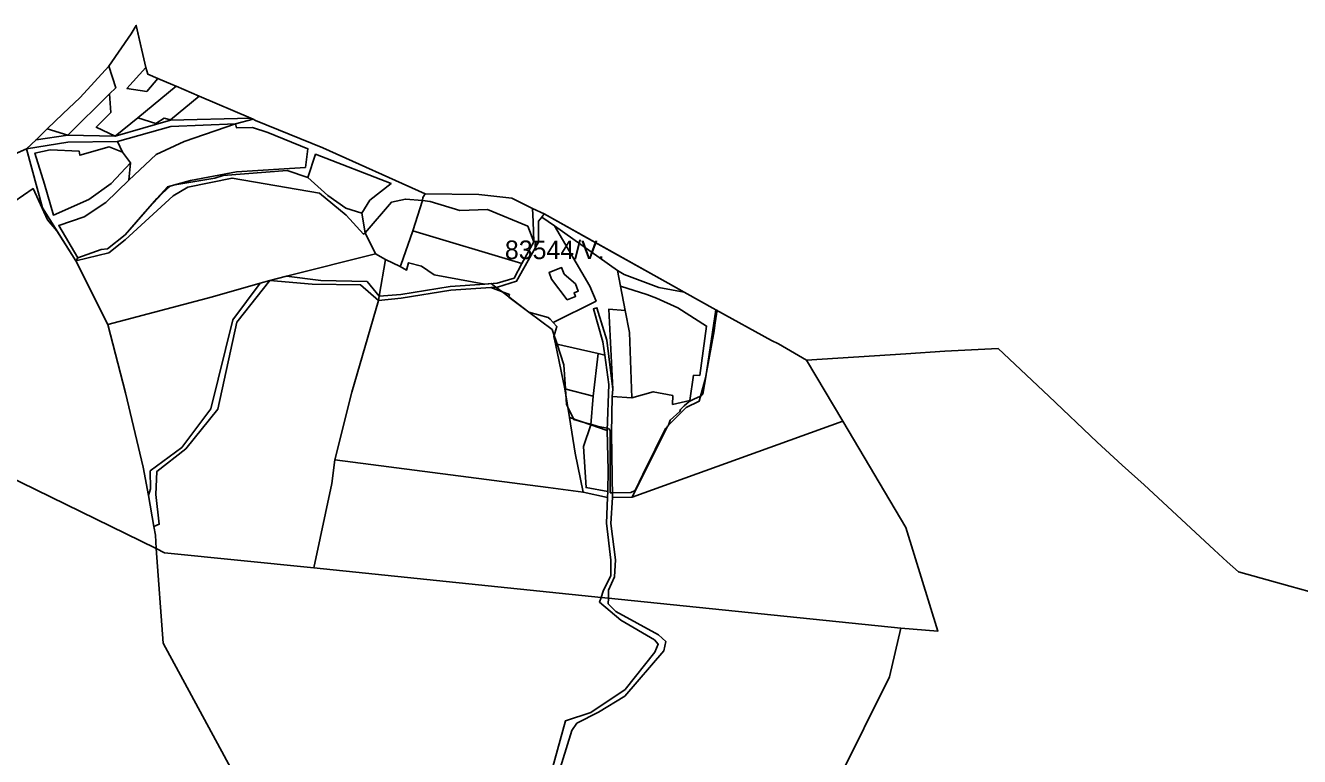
# Model space of a CAD drawing. Extents: x -477304 to -465429, y -1159113 to -1149210.
# Drawn here: x -475461 to -474435, y -1149799 to -1149210 of the extents above; entities that cross this region are included whole.
import ezdxf

# ---------------------------------------------------------------- set-up
doc = ezdxf.new("R2010")
doc.units = 0
for name, color, linetype in [('BPEJ_s', 7, 'Continuous'), ('orna_s', 7, 'Continuous'), ('ostatni_s', 7, 'Continuous'), ('PUPFL_s', 7, 'Continuous'), ('trav_porost_s', 7, 'Continuous')]:
    doc.layers.add(name, color=color, linetype=linetype)

msp = doc.modelspace()

# ---------------------------------------------------------------- linework, layer by layer
at = {"layer": 'BPEJ_s'}
for p, q in [((-475460.29, -1149309.53), (-475481.73, -1149318.94)), ((-474905.1, -1149439.11), (-474930.7, -1149424.96))]:
    msp.add_line(p, q, dxfattribs=at)
for points in [[(-475139.14, -1149345.79), (-475221.76, -1149308.74), (-475275.76, -1149286.5), (-475277.66, -1149285.68), (-475279.63, -1149284.84), (-475321.3, -1149266.98), (-475339.68, -1149259.11), (-475342.32, -1149257.97), (-475354.5, -1149252.72), (-475362.63, -1149249.21), (-475364.08, -1149243.82), (-475369.19, -1149221.81), (-475371.91, -1149210.1), (-475376.13, -1149216.74), (-475393.99, -1149242.74), (-475417.01, -1149268.15), (-475431.09, -1149281.35), (-475443.52, -1149293.35), (-475452.61, -1149302.12), (-475460.29, -1149309.53)], [(-475470.5, -1149352), (-475455, -1149341.5), (-475443.5, -1149366.5), (-475435.94, -1149375.46), (-475420.67, -1149399.76), (-475418.97, -1149397.32), (-475400.26, -1149390.49), (-475395.09, -1149389.92), (-475380.74, -1149378.64), (-475364.98, -1149360.56), (-475351, -1149345.5), (-475344.52, -1149339.49), (-475340.86, -1149338.47), (-475308.5, -1149333), (-475302, -1149331), (-475250.5, -1149327), (-475233.81, -1149332.55), (-475217.58, -1149346.97), (-475203.17, -1149357.35), (-475190.33, -1149361.27), (-475187.7, -1149377.01), (-475179.28, -1149393.93), (-475171.09, -1149398.65), (-475159.29, -1149404.27), (-475154.21, -1149407.08), (-475152.76, -1149401.2), (-475142.24, -1149404.03), (-475132.15, -1149410.85), (-475091.14, -1149418.33), (-475086.18, -1149418), (-475082.39, -1149420.85), (-475077.59, -1149424.46), (-475071.88, -1149428.76), (-475055.74, -1149440.9), (-475037, -1149455), (-475035.44, -1149459.66), (-475033.88, -1149464.36), (-475033.08, -1149466.77), (-475027.5, -1149483.5), (-475026.28, -1149502.77), (-475026.01, -1149507.03), (-475025.5, -1149515), (-475024.3, -1149517.5), (-475019.77, -1149526.94), (-475019.5, -1149527.5), (-475012.3, -1149529.51), (-475005.84, -1149531.32), (-475000, -1149532.96), (-474992.57, -1149534.5), (-474992, -1149534.61), (-474991.72, -1149534.67), (-474990.24, -1149536.37), (-474990.24, -1149586.46), (-474988.52, -1149586.44), (-474973.69, -1149586.24), (-474970.29, -1149584.54), (-474960.72, -1149564.94), (-474954.13, -1149551.67), (-474945.68, -1149534.67), (-474944.67, -1149533.63), (-474943.66, -1149532.59), (-474943.46, -1149531.99), (-474942.07, -1149527.88), (-474934.22, -1149520.88), (-474933.79, -1149519.39), (-474930.82, -1149516.42), (-474926.79, -1149513.03), (-474922.85, -1149511.1), (-474917.58, -1149508.51), (-474916.39, -1149507.93), (-474915.75, -1149507.08), (-474913.24, -1149493.07), (-474913.14, -1149492.51), (-474906.63, -1149456.15), (-474905.7, -1149449.64), (-474904.69, -1149442.61), (-474904.54, -1149440.76), (-474904.44, -1149439.48), (-474905.1, -1149439.11)], [(-474411.79, -1149670.29), (-474443.01, -1149661.64), (-474484.3, -1149650.11), (-474493.48, -1149641.93), (-474503.92, -1149632.41), (-474560.32, -1149580.14), (-474577.96, -1149564.34), (-474598.21, -1149545.71), (-474636.99, -1149508.71), (-474677.92, -1149470.24), (-474720.91, -1149472.45), (-474752.33, -1149474.57), (-474832.08, -1149479.68), (-474854.8, -1149466.4), (-474860.32, -1149463.85), (-474905.1, -1149439.11), (-474904.44, -1149439.48), (-474904.54, -1149440.76), (-474904.69, -1149442.61), (-474905.7, -1149449.64), (-474906.63, -1149456.15), (-474913.14, -1149492.51), (-474913.24, -1149493.07), (-474915.75, -1149507.08), (-474916.39, -1149507.93), (-474917.58, -1149508.51), (-474922.85, -1149511.1), (-474926.79, -1149513.03), (-474930.82, -1149516.42), (-474933.79, -1149519.39), (-474934.22, -1149520.88), (-474942.07, -1149527.88), (-474943.46, -1149531.99), (-474943.66, -1149532.59), (-474944.67, -1149533.63), (-474945.68, -1149534.67), (-474954.13, -1149551.67), (-474960.72, -1149564.94), (-474970.29, -1149584.54), (-474973.69, -1149586.24), (-474988.52, -1149586.44), (-474990.24, -1149586.46), (-474990.24, -1149536.37), (-474991.72, -1149534.67), (-474992, -1149534.61), (-474992.57, -1149534.5), (-475000, -1149532.96), (-475005.84, -1149531.32), (-475012.3, -1149529.51), (-475019.5, -1149527.5), (-475019.77, -1149526.94), (-475024.3, -1149517.5), (-475025.5, -1149515), (-475026.01, -1149507.03), (-475026.28, -1149502.77), (-475027.5, -1149483.5), (-475033.08, -1149466.77), (-475033.88, -1149464.36), (-475035.44, -1149459.66), (-475037, -1149455), (-475055.74, -1149440.9), (-475071.88, -1149428.76), (-475077.59, -1149424.46), (-475082.39, -1149420.85), (-475086.18, -1149418), (-475091.14, -1149418.33), (-475132.15, -1149410.85), (-475142.24, -1149404.03), (-475152.76, -1149401.2), (-475154.21, -1149407.08), (-475159.29, -1149404.27), (-475171.09, -1149398.65), (-475179.28, -1149393.93), (-475187.7, -1149377.01), (-475190.33, -1149361.27), (-475203.17, -1149357.35), (-475217.58, -1149346.97), (-475233.81, -1149332.55), (-475250.5, -1149327), (-475302, -1149331), (-475308.5, -1149333), (-475340.86, -1149338.47), (-475344.52, -1149339.49), (-475351, -1149345.5), (-475364.98, -1149360.56), (-475380.74, -1149378.64), (-475395.09, -1149389.92), (-475400.26, -1149390.49), (-475418.97, -1149397.32), (-475420.67, -1149399.76), (-475435.94, -1149375.46), (-475443.5, -1149366.5), (-475455, -1149341.5), (-475470.5, -1149352)], [(-474930.7, -1149424.96), (-474943.56, -1149417.75), (-475000, -1149386.21), (-475043.52, -1149361.89), (-475052.73, -1149357.44), (-475069.59, -1149349.16), (-475096.07, -1149346.15), (-475139.14, -1149345.79)]]:
    msp.add_lwpolyline(points, dxfattribs=at)
at = {"layer": 'orna_s'}
for points in [[(-475392.3, -1149280.06), (-475404.1, -1149292.01), (-475388.85, -1149299.29), (-475426.87, -1149298.49), (-475393.32, -1149265.26)], [(-475426.87, -1149298.49), (-475452.61, -1149302.12), (-475443.52, -1149293.35)], [(-475141.45, -1149350.95), (-475149.09, -1149375.52), (-475158.86, -1149403.27), (-475159.29, -1149404.27), (-475171.09, -1149398.65), (-475179.28, -1149393.93), (-475187.7, -1149377.01), (-475166.38, -1149352.45), (-475155.22, -1149349.88)], [(-475089, -1149358.24), (-475056.67, -1149371.85), (-475051.73, -1149384.22), (-475061.32, -1149401.84), (-475149.09, -1149375.52), (-475141.45, -1149350.95), (-475135.14, -1149351.82), (-475111.29, -1149359.2)]]:
    msp.add_lwpolyline(points, close=True, dxfattribs=at)
at = {"layer": 'ostatni_s'}
for points in [[(-475443.52, -1149293.35), (-475431.09, -1149281.35), (-475417.01, -1149268.15), (-475393.99, -1149242.74), (-475388.38, -1149260.22), (-475393.32, -1149265.26), (-475426.87, -1149298.49)], [(-475291.92, -1149289.42), (-475343.97, -1149291.53), (-475387.06, -1149303.65), (-475427.13, -1149304.01), (-475460.29, -1149309.53), (-475452.61, -1149302.12), (-475426.87, -1149298.49), (-475388.85, -1149299.29), (-475344.36, -1149286.27), (-475279.63, -1149284.84), (-475277.66, -1149285.68)], [(-475051.73, -1149384.22), (-475056.67, -1149371.85), (-475089, -1149358.24), (-475111.29, -1149359.2), (-475135.14, -1149351.82), (-475141.45, -1149350.95), (-475141.04, -1149348.77), (-475139.14, -1149345.79), (-475096.07, -1149346.15), (-475069.59, -1149349.16), (-475052.73, -1149357.44), (-475052.28, -1149368.08)], [(-475119.1, -1149420.2), (-475091.14, -1149418.33), (-475081.18, -1149417.66), (-475067.66, -1149413.5), (-475061.32, -1149401.84), (-475051.73, -1149384.22), (-475052.28, -1149368.08), (-475052.73, -1149357.44), (-475043.52, -1149361.89), (-475045.45, -1149364.4), (-475047.91, -1149367.69), (-475047.91, -1149384.49), (-475065.62, -1149416.01), (-475081.05, -1149420.76), (-475086.36, -1149421.1), (-475118.58, -1149423.16), (-475158.59, -1149429.7), (-475176.87, -1149431.53), (-475176.4, -1149428.23), (-475158.82, -1149426.7)], [(-475047.91, -1149384.49), (-475047.91, -1149367.69), (-475045.45, -1149364.4), (-475035.21, -1149371.48), (-475006.75, -1149420.05), (-475001.59, -1149432), (-475036.14, -1149449.41), (-475038.55, -1149446.74), (-475040.21, -1149445.34), (-475055.85, -1149440.87), (-475071.89, -1149428.82), (-475071.41, -1149426.83), (-475086.36, -1149421.1), (-475081.05, -1149420.76), (-475065.62, -1149416.01)], [(-474978.17, -1149439.6), (-474991.38, -1149438.66), (-474988.26, -1149502.91), (-474992.9, -1149463.56), (-475000.96, -1149437.42), (-475003.79, -1149438.37), (-474996.09, -1149464.87), (-474994.64, -1149475.61), (-475000, -1149474.38), (-475034.41, -1149466.46), (-475035.71, -1149460.51), (-475033.24, -1149452.63), (-475036.14, -1149449.41), (-475001.59, -1149432), (-475006.75, -1149420.05), (-475035.21, -1149371.48), (-474984.48, -1149407.37), (-474981.99, -1149420.07)], [(-475176.4, -1149428.23), (-475176.87, -1149431.53), (-475191.46, -1149419.05), (-475230.24, -1149418.37), (-475264.3, -1149415.59), (-475250.98, -1149412.05), (-475223.31, -1149415.53), (-475186.01, -1149416.32)], [(-475027.42, -1149410.35), (-475018.24, -1149418.29), (-475015.95, -1149424.08), (-475019.33, -1149425.41), (-475018.17, -1149428.35), (-475024.85, -1149430.98), (-475037.48, -1149414.32), (-475039.53, -1149409.12), (-475029.47, -1149405.15)], [(-475029.47, -1149405.15), (-475039.53, -1149409.12), (-475037.48, -1149414.32), (-475024.85, -1149430.98), (-475018.17, -1149428.35), (-475019.33, -1149425.41), (-475015.95, -1149424.08), (-475018.24, -1149418.29), (-475027.42, -1149410.35)], [(-475362.04, -1149588.67), (-475360.37, -1149583.26), (-475360.77, -1149568.78), (-475335.26, -1149549.94), (-475311.9, -1149518.8), (-475294.26, -1149447.14), (-475272.07, -1149417.69), (-475264.3, -1149415.59), (-475291.03, -1149449.17), (-475306.13, -1149518.98), (-475332, -1149551.14), (-475355.22, -1149569.22), (-475356.23, -1149587.76), (-475353.37, -1149611.79), (-475357.79, -1149613.65)], [(-474991.88, -1149568.36), (-474992.63, -1149536.27), (-474991.32, -1149499.28), (-474994.64, -1149475.61), (-474996.09, -1149464.87), (-475003.79, -1149438.37), (-475000.96, -1149437.42), (-474992.9, -1149463.56), (-474988.26, -1149502.91), (-474988.6, -1149508.78), (-474989.26, -1149538.33), (-474988.46, -1149590.38), (-474989.73, -1149611.14), (-474985.99, -1149640.4), (-474986.75, -1149654.08), (-474991.61, -1149664.9), (-474991.72, -1149671.36), (-474997.67, -1149670.68), (-474995.89, -1149665.75), (-474989.8, -1149653.11), (-474989.65, -1149640.7), (-474993.34, -1149611.01), (-474992.34, -1149590.34), (-474992.21, -1149585.42)]]:
    msp.add_lwpolyline(points, close=True, dxfattribs=at)
msp.add_lwpolyline([(-475041.33, -1149824.69), (-475026.2, -1149769.99), (-475005.85, -1149763.53), (-474978.24, -1149744.76), (-474954.34, -1149714.93), (-474951.57, -1149708.26), (-474954.69, -1149704.78), (-474981.65, -1149689.06), (-474998.92, -1149674.51), (-474997.67, -1149670.68), (-474991.72, -1149671.36), (-474991.81, -1149675.89), (-474985.75, -1149681.95), (-474951.35, -1149700.75), (-474945.58, -1149706.16), (-474947.18, -1149713.85), (-474978.6, -1149750.23), (-474999.57, -1149763.19), (-475017.02, -1149772.08), (-475021.19, -1149777.89), (-475036.18, -1149826.49)], dxfattribs=at)
at = {"layer": 'PUPFL_s'}
for points in [[(-475400.26, -1149390.49), (-475395.09, -1149389.92), (-475380.74, -1149378.64), (-475355.32, -1149349.47), (-475346.77, -1149340.11), (-475328.25, -1149334.97), (-475291.08, -1149328.01), (-475235.66, -1149324.47), (-475233.72, -1149309.44), (-475265.99, -1149296.26), (-475278.19, -1149292.18), (-475291.13, -1149292.61), (-475291.92, -1149289.42), (-475277.66, -1149285.68), (-475275.76, -1149286.5), (-475221.76, -1149308.74), (-475139.14, -1149345.79), (-475141.04, -1149348.77), (-475141.45, -1149350.95), (-475155.22, -1149349.88), (-475166.38, -1149352.45), (-475187.7, -1149377.01), (-475188.8, -1149378.13), (-475202.75, -1149362.98), (-475224.28, -1149345.2), (-475294.79, -1149333.05), (-475330.3, -1149340.4), (-475342.27, -1149347.23), (-475380.8, -1149382.74), (-475394, -1149393.16), (-475420.67, -1149399.76), (-475418.97, -1149397.32)], [(-475333.27, -1149303.43), (-475355.74, -1149314.08), (-475377.92, -1149334.6), (-475376.46, -1149320.63), (-475383.04, -1149312.25), (-475387.06, -1149303.65), (-475343.97, -1149291.53), (-475291.92, -1149289.42)], [(-475539.84, -1149439.78), (-475540.13, -1149433.54), (-475544.48, -1149422.94), (-475562.95, -1149403.56), (-475598.64, -1149371.48), (-475542.35, -1149346.15), (-475496.14, -1149325.26), (-475491.17, -1149323.08), (-475460.29, -1149309.53), (-475447.48, -1149357.08), (-475420.67, -1149399.76), (-475394.73, -1149450.96), (-475380.58, -1149505.87), (-475366.21, -1149565.88), (-475362.04, -1149588.67), (-475357.79, -1149613.65), (-475356.39, -1149620.59), (-475355.89, -1149631.33), (-475501.68, -1149560.26), (-475521.55, -1149499.21), (-475539.11, -1149446.9)], [(-475190.33, -1149361.27), (-475183.78, -1149350.88), (-475166.7, -1149337.38), (-475227.56, -1149313.82), (-475233.81, -1149332.55), (-475217.58, -1149346.97), (-475203.17, -1149357.35)], [(-475310.48, -1149428.63), (-475394.73, -1149450.96), (-475420.67, -1149399.76), (-475394, -1149393.16), (-475380.8, -1149382.74), (-475342.27, -1149347.23), (-475330.3, -1149340.4), (-475294.79, -1149333.05), (-475224.28, -1149345.2), (-475202.75, -1149362.98), (-475188.8, -1149378.13), (-475187.7, -1149377.01), (-475179.28, -1149393.93), (-475250.98, -1149412.05), (-475264.3, -1149415.59), (-475272.07, -1149417.69)], [(-474930.7, -1149424.96), (-474951.07, -1149421.05), (-474979, -1149410.78), (-474984.48, -1149407.37), (-475035.21, -1149371.48), (-475045.45, -1149364.4), (-475043.52, -1149361.89), (-474943.56, -1149417.75)], [(-475171.09, -1149398.65), (-475176.4, -1149428.23), (-475186.01, -1149416.32), (-475223.31, -1149415.53), (-475250.98, -1149412.05), (-475179.28, -1149393.93)], [(-475171.09, -1149398.65), (-475159.29, -1149404.27), (-475154.21, -1149407.08), (-475152.76, -1149401.2), (-475142.24, -1149404.03), (-475132.15, -1149410.85), (-475091.14, -1149418.33), (-475119.1, -1149420.2), (-475158.82, -1149426.7), (-475176.4, -1149428.23)], [(-474944.23, -1149532.74), (-474972.64, -1149589.94), (-474988.46, -1149590.38), (-474989.26, -1149538.33), (-474988.6, -1149508.78), (-474972.82, -1149509.87), (-474955.66, -1149505.15), (-474939.91, -1149508.16), (-474939.99, -1149515.28), (-474926.23, -1149512.01), (-474923.19, -1149491.79), (-474918.14, -1149491.97), (-474912.66, -1149452.22), (-474935.74, -1149437.41), (-474952.94, -1149429.65), (-474960.77, -1149426.63), (-474981.99, -1149420.07), (-474984.48, -1149407.37), (-474979, -1149410.78), (-474951.07, -1149421.05), (-474930.7, -1149424.96), (-474905.1, -1149439.11), (-474913.21, -1149492.95), (-474918.76, -1149512.73), (-474928.99, -1149517.89)], [(-475394.73, -1149450.96), (-475310.48, -1149428.63), (-475272.07, -1149417.69), (-475294.26, -1149447.14), (-475311.9, -1149518.8), (-475335.26, -1149549.94), (-475360.77, -1149568.78), (-475360.37, -1149583.26), (-475362.04, -1149588.67), (-475366.21, -1149565.88), (-475380.58, -1149505.87)], [(-475214.46, -1149578.96), (-475229.04, -1149646.87), (-475349.28, -1149634.89), (-475355.89, -1149631.33), (-475356.39, -1149620.59), (-475357.79, -1149613.65), (-475353.37, -1149611.79), (-475356.23, -1149587.76), (-475355.22, -1149569.22), (-475332, -1149551.14), (-475306.13, -1149518.98), (-475291.03, -1149449.17), (-475264.3, -1149415.59), (-475230.24, -1149418.37), (-475191.46, -1149419.05), (-475176.87, -1149431.53), (-475198.35, -1149505.52), (-475211.92, -1149559.97)], [(-475018.61, -1149554.53), (-475012.15, -1149586.03), (-475040.3, -1149582.33), (-475211.92, -1149559.97), (-475198.35, -1149505.52), (-475176.87, -1149431.53), (-475158.59, -1149429.7), (-475118.58, -1149423.16), (-475086.36, -1149421.1), (-475071.41, -1149426.83), (-475071.89, -1149428.82), (-475055.85, -1149440.87), (-475040.21, -1149445.34), (-475038.55, -1149446.74), (-475036.14, -1149449.41), (-475033.24, -1149452.63), (-475035.71, -1149460.51), (-475034.41, -1149466.46), (-475026.72, -1149502.65), (-475022.94, -1149525.85)], [(-474923.19, -1149491.79), (-474926.23, -1149512.01), (-474939.99, -1149515.28), (-474939.91, -1149508.16), (-474955.66, -1149505.15), (-474972.82, -1149509.87), (-474974.67, -1149457.31), (-474978.17, -1149439.6), (-474981.99, -1149420.07), (-474960.77, -1149426.63), (-474952.94, -1149429.65), (-474935.74, -1149437.41), (-474912.66, -1149452.22), (-474918.14, -1149491.97)], [(-474974.67, -1149457.31), (-474972.82, -1149509.87), (-474988.6, -1149508.78), (-474988.26, -1149502.91), (-474991.38, -1149438.66), (-474978.17, -1149439.6)], [(-474918.76, -1149512.73), (-474913.21, -1149492.95), (-474905.1, -1149439.11), (-474860.32, -1149463.85), (-474854.8, -1149466.4), (-474832.08, -1149479.68), (-474802.95, -1149528.78), (-474972.64, -1149589.94), (-474944.23, -1149532.74), (-474928.99, -1149517.89)], [(-475000, -1149474.38), (-475004.01, -1149508.64), (-475026.72, -1149502.65), (-475034.41, -1149466.46)], [(-475004.01, -1149508.64), (-475000, -1149474.38), (-474994.64, -1149475.61), (-474991.32, -1149499.28), (-474992.63, -1149536.27), (-475005.87, -1149531.73)], [(-475005.87, -1149531.73), (-475022.94, -1149525.85), (-475026.72, -1149502.65), (-475004.01, -1149508.64)], [(-475011.77, -1149549.23), (-475009.7, -1149582.26), (-474992.21, -1149585.42), (-474992.34, -1149590.34), (-475012.15, -1149586.03), (-475018.61, -1149554.53), (-475022.94, -1149525.85), (-475005.87, -1149531.73)], [(-474992.63, -1149536.27), (-474991.88, -1149568.36), (-474992.21, -1149585.42), (-475009.7, -1149582.26), (-475011.77, -1149549.23), (-475005.87, -1149531.73)], [(-474988.46, -1149590.38), (-474972.64, -1149589.94), (-474802.95, -1149528.78), (-474752.15, -1149614.34), (-474726.36, -1149697.9), (-474756.36, -1149695.36), (-474991.72, -1149671.36), (-474991.61, -1149664.9), (-474986.75, -1149654.08), (-474985.99, -1149640.4), (-474989.73, -1149611.14)], [(-475211.92, -1149559.97), (-475040.3, -1149582.33), (-475012.15, -1149586.03), (-474992.34, -1149590.34), (-474993.34, -1149611.01), (-474989.65, -1149640.7), (-474989.8, -1149653.11), (-474995.89, -1149665.75), (-474997.67, -1149670.68), (-475229.04, -1149646.87), (-475214.46, -1149578.96)]]:
    msp.add_lwpolyline(points, close=True, dxfattribs=at)
for points in [[(-474806.42, -1149817.23), (-474765.31, -1149734.69), (-474756.36, -1149695.36), (-474726.36, -1149697.9), (-474752.15, -1149614.34), (-474802.95, -1149528.78), (-474832.08, -1149479.68), (-474752.33, -1149474.57), (-474720.91, -1149472.45), (-474677.92, -1149470.24), (-474636.99, -1149508.71), (-474598.21, -1149545.71), (-474577.96, -1149564.34), (-474560.32, -1149580.14), (-474503.92, -1149632.41), (-474493.48, -1149641.93), (-474484.3, -1149650.11), (-474443.01, -1149661.64), (-474411.79, -1149670.29)], [(-475501.68, -1149560.26), (-475355.89, -1149631.33), (-475350.23, -1149707.52), (-475278.33, -1149840.41), (-475276.86, -1149909.36), (-475290.14, -1149983.03), (-475296.17, -1150053.74), (-475297.18, -1150100.27), (-475286.64, -1150114.18), (-475285.01, -1150147.97), (-475261.79, -1150190.22), (-475246.66, -1150277.41), (-475256.22, -1150301.06), (-475286.19, -1150324.95), (-475301.03, -1150382.55), (-475301.5, -1150415.11), (-475312.39, -1150439.51), (-475294.61, -1150472.25), (-475283.4, -1150484.26)], [(-475278.33, -1149840.41), (-475350.23, -1149707.52), (-475355.89, -1149631.33), (-475349.28, -1149634.89), (-475229.04, -1149646.87), (-474997.67, -1149670.68), (-474998.92, -1149674.51), (-474981.65, -1149689.06), (-474954.69, -1149704.78), (-474951.57, -1149708.26), (-474954.34, -1149714.93), (-474978.24, -1149744.76), (-475005.85, -1149763.53), (-475026.2, -1149769.99), (-475041.33, -1149824.69)], [(-475036.18, -1149826.49), (-475021.19, -1149777.89), (-475017.02, -1149772.08), (-474999.57, -1149763.19), (-474978.6, -1149750.23), (-474947.18, -1149713.85), (-474945.58, -1149706.16), (-474951.35, -1149700.75), (-474985.75, -1149681.95), (-474991.81, -1149675.89), (-474991.72, -1149671.36), (-474756.36, -1149695.36), (-474765.31, -1149734.69), (-474806.42, -1149817.23)]]:
    msp.add_lwpolyline(points, dxfattribs=at)
at = {"layer": 'trav_porost_s'}
for points in [[(-475354.5, -1149252.72), (-475342.32, -1149257.97), (-475339.68, -1149259.11), (-475370.54, -1149284.55), (-475388.85, -1149299.29), (-475404.1, -1149292.01), (-475392.3, -1149280.06), (-475393.32, -1149265.26), (-475388.38, -1149260.22), (-475393.99, -1149242.74), (-475376.13, -1149216.74), (-475371.91, -1149210.1), (-475364.08, -1149243.82), (-475379.45, -1149260.74), (-475363.46, -1149263.17)], [(-475362.63, -1149249.21), (-475354.5, -1149252.72), (-475363.46, -1149263.17), (-475379.45, -1149260.74), (-475364.08, -1149243.82)], [(-475356.04, -1149289), (-475370.54, -1149284.55), (-475339.68, -1149259.11), (-475321.3, -1149266.98), (-475344.4, -1149286.04), (-475349.53, -1149284.68)], [(-475356.04, -1149289), (-475349.53, -1149284.68), (-475344.4, -1149286.04), (-475321.3, -1149266.98), (-475279.63, -1149284.84), (-475344.36, -1149286.27), (-475388.85, -1149299.29), (-475370.54, -1149284.55)], [(-475328.25, -1149334.97), (-475346.77, -1149340.11), (-475355.32, -1149349.47), (-475380.74, -1149378.64), (-475395.09, -1149389.92), (-475400.26, -1149390.49), (-475418.97, -1149397.32), (-475434.26, -1149371.31), (-475413.72, -1149364.28), (-475396.44, -1149352.54), (-475377.92, -1149334.6), (-475355.74, -1149314.08), (-475333.27, -1149303.43), (-475291.92, -1149289.42), (-475291.13, -1149292.61), (-475278.19, -1149292.18), (-475265.99, -1149296.26), (-475233.72, -1149309.44), (-475235.66, -1149324.47), (-475291.08, -1149328.01)], [(-475438.61, -1149362.82), (-475410.04, -1149350.35), (-475392.17, -1149337.38), (-475376.46, -1149320.63), (-475377.92, -1149334.6), (-475396.44, -1149352.54), (-475413.72, -1149364.28), (-475434.26, -1149371.31), (-475418.97, -1149397.32), (-475420.67, -1149399.76), (-475447.48, -1149357.08), (-475460.29, -1149309.53), (-475427.13, -1149304.01), (-475387.06, -1149303.65), (-475383.04, -1149312.25), (-475393.6, -1149307.72), (-475417.25, -1149314.68), (-475417.79, -1149311.41), (-475441.1, -1149310.13), (-475453.45, -1149312.93), (-475445.83, -1149337.89)], [(-475417.25, -1149314.68), (-475393.6, -1149307.72), (-475383.04, -1149312.25), (-475376.46, -1149320.63), (-475392.17, -1149337.38), (-475410.04, -1149350.35), (-475438.61, -1149362.82), (-475445.83, -1149337.89), (-475453.45, -1149312.93), (-475441.1, -1149310.13), (-475417.79, -1149311.41)], [(-475233.81, -1149332.55), (-475227.56, -1149313.82), (-475166.7, -1149337.38), (-475183.78, -1149350.88), (-475190.33, -1149361.27), (-475203.17, -1149357.35), (-475217.58, -1149346.97)], [(-475159.29, -1149404.27), (-475158.86, -1149403.27), (-475149.09, -1149375.52), (-475061.32, -1149401.84), (-475067.66, -1149413.5), (-475081.18, -1149417.66), (-475091.14, -1149418.33), (-475132.15, -1149410.85), (-475142.24, -1149404.03), (-475152.76, -1149401.2), (-475154.21, -1149407.08)]]:
    msp.add_lwpolyline(points, close=True, dxfattribs=at)

# ---------------------------------------------------------------- texts
at = {"layer": 'BPEJ_s'}
msp.add_text('83544/V.', height=15, dxfattribs=at).set_placement((-475075.07, -1149398.28))

doc.saveas('drawing.dxf')
